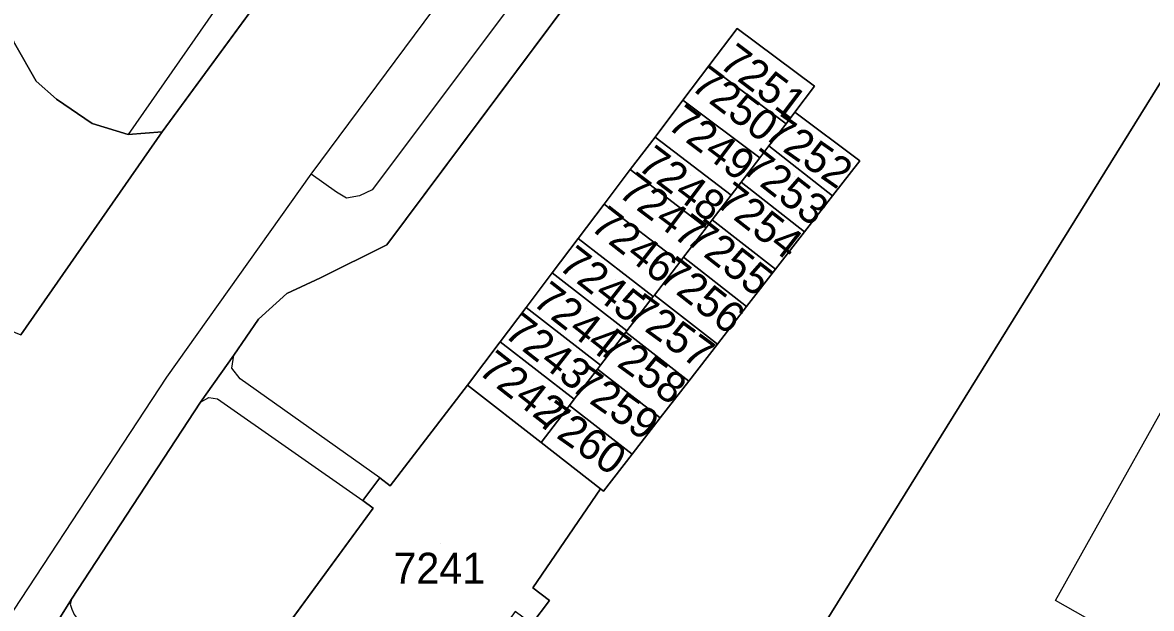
# Model space of a CAD drawing. Extents: x -266199 to -261993, y -1239047 to -1235108.
# Drawn here: x -263847.7 to -263774.6, y -1236627.4 to -1236589.5 of the extents above; entities that cross this region are included whole.
import ezdxf

# ---------------------------------------------------------------- set-up
doc = ezdxf.new("R2010")
doc.units = 0
for name, color, linetype in [('body_kn', 7, 'Continuous'), ('kladpar_druhypozemkov', 7, 'Continuous'), ('kladpar_hranice', 7, 'Continuous'), ('kladpar_parcelnecisla', 7, 'Continuous'), ('kladpar_plochy', 7, 'Continuous'), ('zappar_hrandruhpozemk', 7, 'Continuous')]:
    doc.layers.add(name, color=color, linetype=linetype)

msp = doc.modelspace()

# ---------------------------------------------------------------- linework, layer by layer
at = {"layer": 'body_kn'}
for p, q in [((-263801.47, -1236589.86), (-263801.47, -1236589.86)), ((-263803.31, -1236592.29), (-263803.31, -1236592.29)), ((-263803.31, -1236592.29), (-263803.31, -1236592.29)), ((-263846.87, -1236593.28), (-263846.87, -1236593.28)), ((-263796.47, -1236593.6), (-263796.47, -1236593.6)), ((-263845.54, -1236594.45), (-263845.54, -1236594.45)), ((-263804.98, -1236594.5), (-263804.98, -1236594.5)), ((-263804.98, -1236594.5), (-263804.98, -1236594.5)), ((-263797.73, -1236595.28), (-263797.73, -1236595.28)), ((-263797.73, -1236595.28), (-263797.73, -1236595.28)), ((-263843.24, -1236596.02), (-263843.24, -1236596.02)), ((-263798.31, -1236596.03), (-263798.31, -1236596.03)), ((-263840.91, -1236596.72), (-263840.91, -1236596.72)), ((-263838.71, -1236596.56), (-263838.71, -1236596.56)), ((-263806.79, -1236596.9), (-263806.79, -1236596.9)), ((-263806.79, -1236596.9), (-263806.79, -1236596.9)), ((-263799.42, -1236597.47), (-263799.42, -1236597.47)), ((-263800.01, -1236598.25), (-263800.01, -1236598.25)), ((-263793.54, -1236598.43), (-263793.54, -1236598.43)), ((-263829.05, -1236599.3), (-263829.05, -1236599.3)), ((-263829.05, -1236599.3), (-263829.05, -1236599.3)), ((-263808.39, -1236599), (-263808.39, -1236599)), ((-263808.39, -1236599), (-263808.39, -1236599)), ((-263801.22, -1236599.82), (-263801.22, -1236599.82)), ((-263827.42, -1236600.46), (-263827.42, -1236600.46)), ((-263825.93, -1236600.69), (-263825.93, -1236600.69)), ((-263825.11, -1236600.32), (-263825.11, -1236600.32)), ((-263801.86, -1236600.65), (-263801.86, -1236600.65)), ((-263795.29, -1236600.69), (-263795.29, -1236600.69)), ((-263795.29, -1236600.69), (-263795.29, -1236600.69)), ((-263826.77, -1236600.85), (-263826.77, -1236600.85)), ((-263810.08, -1236601.24), (-263810.08, -1236601.24)), ((-263810.08, -1236601.24), (-263810.08, -1236601.24)), ((-263803.08, -1236602.25), (-263803.08, -1236602.25)), ((-263803.47, -1236602.76), (-263803.47, -1236602.76)), ((-263811.77, -1236603.47), (-263811.77, -1236603.47)), ((-263811.77, -1236603.47), (-263811.77, -1236603.47)), ((-263797.11, -1236603.03), (-263797.11, -1236603.03)), ((-263797.11, -1236603.03), (-263797.11, -1236603.03)), ((-263824.16, -1236603.87), (-263824.16, -1236603.87)), ((-263805.19, -1236604.99), (-263805.19, -1236604.99)), ((-263804.95, -1236604.67), (-263804.95, -1236604.67)), ((-263813.45, -1236605.69), (-263813.45, -1236605.69)), ((-263813.45, -1236605.69), (-263813.45, -1236605.69)), ((-263798.98, -1236605.45), (-263798.98, -1236605.45)), ((-263798.98, -1236605.45), (-263798.98, -1236605.45)), ((-263828.45, -1236606.01), (-263828.45, -1236606.01)), ((-263830.63, -1236607.02), (-263830.63, -1236607.02)), ((-263806.9, -1236607.21), (-263806.9, -1236607.21)), ((-263806.83, -1236607.12), (-263806.83, -1236607.12)), ((-263815.13, -1236607.92), (-263815.13, -1236607.92)), ((-263815.13, -1236607.92), (-263815.13, -1236607.92)), ((-263800.86, -1236607.86), (-263800.86, -1236607.86)), ((-263800.86, -1236607.86), (-263800.86, -1236607.86)), ((-263832.46, -1236608.68), (-263832.46, -1236608.68)), ((-263808.68, -1236609.53), (-263808.68, -1236609.53)), ((-263808.61, -1236609.43), (-263808.61, -1236609.43)), ((-263816.82, -1236610.14), (-263816.82, -1236610.14)), ((-263816.82, -1236610.14), (-263816.82, -1236610.14)), ((-263802.75, -1236610.31), (-263802.75, -1236610.31)), ((-263802.75, -1236610.31), (-263802.75, -1236610.31)), ((-263834.06, -1236611.01), (-263834.06, -1236611.01)), ((-263810.31, -1236611.65), (-263810.31, -1236611.65)), ((-263838.39, -1236612.43), (-263838.39, -1236612.43)), ((-263834.19, -1236611.85), (-263834.19, -1236611.85)), ((-263810.51, -1236611.91), (-263810.51, -1236611.91)), ((-263833.65, -1236612.54), (-263833.65, -1236612.54)), ((-263818.93, -1236612.95), (-263818.93, -1236612.95)), ((-263804.61, -1236612.7), (-263804.61, -1236612.7)), ((-263804.61, -1236612.7), (-263804.61, -1236612.7)), ((-263835.68, -1236613.75), (-263835.68, -1236613.75)), ((-263835.12, -1236613.84), (-263835.12, -1236613.84)), ((-263812.02, -1236613.87), (-263812.02, -1236613.87)), ((-263836.23, -1236614.05), (-263836.23, -1236614.05)), ((-263836.23, -1236614.05), (-263836.23, -1236614.05)), ((-263812.33, -1236614.28), (-263812.33, -1236614.28)), ((-263806.45, -1236615.07), (-263806.45, -1236615.07)), ((-263806.45, -1236615.07), (-263806.45, -1236615.07)), ((-263814.17, -1236616.67), (-263814.17, -1236616.67)), ((-263808.28, -1236617.43), (-263808.28, -1236617.43)), ((-263808.28, -1236617.43), (-263808.28, -1236617.43)), ((-263824.6, -1236618.96), (-263824.6, -1236618.96)), ((-263824.6, -1236618.96), (-263824.6, -1236618.96)), ((-263823.94, -1236619.48), (-263823.94, -1236619.48)), ((-263810.33, -1236619.67), (-263810.33, -1236619.67)), ((-263825.7, -1236620.41), (-263825.7, -1236620.41)), ((-263810.13, -1236619.82), (-263810.13, -1236619.82)), ((-263825.03, -1236620.92), (-263825.03, -1236620.92)), ((-263814.71, -1236626.08), (-263814.71, -1236626.08)), ((-263844.66, -1236627.12), (-263844.66, -1236627.12)), ((-263844.57, -1236626.81), (-263844.57, -1236626.81)), ((-263844.57, -1236626.81), (-263844.57, -1236626.81)), ((-263813.63, -1236626.89), (-263813.63, -1236626.89)), ((-263780.86, -1236626.89), (-263780.86, -1236626.89))]:
    msp.add_line(p, q, dxfattribs=at)
at = {"layer": 'kladpar_druhypozemkov'}
for p, q in [((-263799.82, -1236592.02), (-263799.82, -1236592.02)), ((-263801.14, -1236594.55), (-263801.14, -1236594.55)), ((-263802.62, -1236596.96), (-263802.62, -1236596.96)), ((-263796.11, -1236597.04), (-263796.11, -1236597.04)), ((-263804.51, -1236599.38), (-263804.51, -1236599.38)), ((-263797.73, -1236599.43), (-263797.73, -1236599.43)), ((-263805.94, -1236601.51), (-263805.94, -1236601.51)), ((-263799.69, -1236601.68), (-263799.69, -1236601.68)), ((-263807.83, -1236603.73), (-263807.83, -1236603.73)), ((-263801.44, -1236604.28), (-263801.44, -1236604.28)), ((-263809.36, -1236606.14), (-263809.36, -1236606.14)), ((-263803.41, -1236606.53), (-263803.41, -1236606.53)), ((-263811.25, -1236608.18), (-263811.25, -1236608.18)), ((-263805.37, -1236608.92), (-263805.37, -1236608.92)), ((-263813.04, -1236610.11), (-263813.04, -1236610.11)), ((-263807.19, -1236611.31), (-263807.19, -1236611.31)), ((-263814.63, -1236612.81), (-263814.63, -1236612.81)), ((-263809.09, -1236613.77), (-263809.09, -1236613.77)), ((-263811.05, -1236616.09), (-263811.05, -1236616.09)), ((-263820.7, -1236623.2), (-263820.7, -1236623.2))]:
    msp.add_line(p, q, dxfattribs=at)
at = {"layer": 'kladpar_hranice'}
for points in [[(-263820.36, -1236571.56), (-263838.71, -1236596.56), (-263840.91, -1236596.72), (-263843.24, -1236596.02), (-263845.54, -1236594.45), (-263846.87, -1236593.28), (-263848.26, -1236590.81), (-263853.21, -1236577.46), (-263854.52, -1236572.69), (-263855.12, -1236566.65), (-263854.99, -1236560.53), (-263854.85, -1236557.44), (-263854.69, -1236556.63), (-263854.05, -1236553.46), (-263852.32, -1236548.7), (-263850.62, -1236544.68), (-263842.81, -1236532.32), (-263821.9, -1236499.63), (-263816.27, -1236490.31), (-263801.28, -1236456.18)], [(-263891.8, -1236662.79), (-263884.21, -1236662.21), (-263883.76, -1236662.18), (-263855.91, -1236618.77), (-263857.79, -1236605.66), (-263849.82, -1236608.89), (-263847.85, -1236609.69), (-263838.71, -1236596.56), (-263820.36, -1236571.56), (-263803.78, -1236549.4), (-263802.64, -1236547.8), (-263805.88, -1236545.91), (-263808.37, -1236543.71), (-263797.61, -1236529.86), (-263796.45, -1236528.4), (-263787.26, -1236516.13), (-263784.71, -1236512.7), (-263774.42, -1236499.1), (-263773.29, -1236497.25), (-263762.99, -1236483.76), (-263761.86, -1236482.12), (-263751.19, -1236467.97), (-263749.99, -1236466.25), (-263745.24, -1236459.93)], [(-263720.79, -1236469.94), (-263745.77, -1236505), (-263747.3, -1236506.7), (-263748.32, -1236509.1), (-263748.67, -1236514.33), (-263749.06, -1236516.87), (-263748.96, -1236518.94), (-263749.01, -1236521.49), (-263748.66, -1236531.7), (-263748.51, -1236534.24), (-263746.36, -1236538.05), (-263743.31, -1236543.79), (-263751.82, -1236557.5), (-263820.05, -1236667.43)], [(-263846.37, -1236629.67), (-263844.57, -1236626.81), (-263836.23, -1236614.05), (-263834.06, -1236611.01), (-263832.46, -1236608.68), (-263830.63, -1236607.02), (-263828.45, -1236606.01), (-263824.16, -1236603.87), (-263798.03, -1236568.9), (-263797.02, -1236567.47), (-263776.09, -1236539.64), (-263756.31, -1236512.75), (-263751.17, -1236506.09), (-263724.51, -1236470.36)], [(-263724.51, -1236470.36), (-263751.17, -1236506.09), (-263756.31, -1236512.75), (-263776.09, -1236539.64), (-263797.02, -1236567.47), (-263798.03, -1236568.9), (-263824.16, -1236603.87), (-263828.45, -1236606.01), (-263830.63, -1236607.02), (-263832.46, -1236608.68), (-263834.06, -1236611.01), (-263836.23, -1236614.05), (-263844.57, -1236626.81), (-263846.37, -1236629.67)], [(-263674.85, -1236633.55), (-263818.23, -1236668.04), (-263820.05, -1236667.43), (-263751.82, -1236557.5), (-263743.31, -1236543.79)], [(-263814.77, -1236628.41), (-263813.63, -1236626.89), (-263814.71, -1236626.08), (-263810.33, -1236619.67), (-263810.13, -1236619.82), (-263808.28, -1236617.43), (-263806.45, -1236615.07), (-263804.61, -1236612.7), (-263802.75, -1236610.31), (-263800.86, -1236607.86), (-263798.98, -1236605.45), (-263797.11, -1236603.03), (-263795.29, -1236600.69), (-263793.54, -1236598.43), (-263797.73, -1236595.28), (-263796.47, -1236593.6), (-263801.47, -1236589.86), (-263803.31, -1236592.29), (-263804.98, -1236594.5), (-263806.79, -1236596.9), (-263808.39, -1236599), (-263810.08, -1236601.24), (-263811.77, -1236603.47), (-263813.45, -1236605.69), (-263815.13, -1236607.92), (-263816.82, -1236610.14), (-263818.93, -1236612.95), (-263823.94, -1236619.48), (-263824.6, -1236618.96), (-263825.7, -1236620.41), (-263825.03, -1236620.92), (-263831.13, -1236629.23)], [(-263803.31, -1236592.29), (-263801.47, -1236589.86), (-263796.47, -1236593.6), (-263797.73, -1236595.28), (-263798.31, -1236596.03), (-263803.31, -1236592.29)], [(-263848.26, -1236590.81), (-263846.87, -1236593.28), (-263845.54, -1236594.45), (-263843.24, -1236596.02), (-263840.91, -1236596.72), (-263838.71, -1236596.56), (-263847.85, -1236609.69)], [(-263804.98, -1236594.5), (-263803.31, -1236592.29), (-263798.31, -1236596.03), (-263799.42, -1236597.47), (-263800.01, -1236598.25), (-263804.98, -1236594.5)], [(-263806.79, -1236596.9), (-263804.98, -1236594.5), (-263800.01, -1236598.25), (-263801.22, -1236599.82), (-263801.86, -1236600.65), (-263806.79, -1236596.9)], [(-263797.73, -1236595.28), (-263793.54, -1236598.43), (-263795.29, -1236600.69), (-263799.42, -1236597.47), (-263798.31, -1236596.03), (-263797.73, -1236595.28)], [(-263808.39, -1236599), (-263806.79, -1236596.9), (-263801.86, -1236600.65), (-263803.08, -1236602.25), (-263803.47, -1236602.76), (-263808.39, -1236599)], [(-263795.29, -1236600.69), (-263797.11, -1236603.03), (-263801.22, -1236599.82), (-263800.01, -1236598.25), (-263799.42, -1236597.47), (-263795.29, -1236600.69)], [(-263810.08, -1236601.24), (-263808.39, -1236599), (-263803.47, -1236602.76), (-263804.95, -1236604.67), (-263805.19, -1236604.99), (-263810.08, -1236601.24)], [(-263797.11, -1236603.03), (-263798.98, -1236605.45), (-263803.08, -1236602.25), (-263801.86, -1236600.65), (-263801.22, -1236599.82), (-263797.11, -1236603.03)], [(-263811.77, -1236603.47), (-263810.08, -1236601.24), (-263805.19, -1236604.99), (-263806.83, -1236607.12), (-263806.9, -1236607.21), (-263811.77, -1236603.47)], [(-263798.98, -1236605.45), (-263800.86, -1236607.86), (-263804.95, -1236604.67), (-263803.47, -1236602.76), (-263803.08, -1236602.25), (-263798.98, -1236605.45)], [(-263813.45, -1236605.69), (-263811.77, -1236603.47), (-263806.9, -1236607.21), (-263808.61, -1236609.43), (-263813.45, -1236605.69)], [(-263800.86, -1236607.86), (-263802.75, -1236610.31), (-263806.83, -1236607.12), (-263805.19, -1236604.99), (-263804.95, -1236604.67), (-263800.86, -1236607.86)], [(-263815.13, -1236607.92), (-263813.45, -1236605.69), (-263808.61, -1236609.43), (-263808.68, -1236609.53), (-263810.31, -1236611.65), (-263815.13, -1236607.92)], [(-263802.75, -1236610.31), (-263804.61, -1236612.7), (-263808.68, -1236609.53), (-263808.61, -1236609.43), (-263806.9, -1236607.21), (-263806.83, -1236607.12), (-263802.75, -1236610.31)], [(-263816.82, -1236610.14), (-263815.13, -1236607.92), (-263810.31, -1236611.65), (-263810.51, -1236611.91), (-263812.02, -1236613.87), (-263816.82, -1236610.14)], [(-263804.61, -1236612.7), (-263806.45, -1236615.07), (-263810.51, -1236611.91), (-263810.31, -1236611.65), (-263808.68, -1236609.53), (-263804.61, -1236612.7)], [(-263816.82, -1236610.14), (-263812.02, -1236613.87), (-263812.33, -1236614.28), (-263814.17, -1236616.67), (-263818.93, -1236612.95), (-263816.82, -1236610.14)], [(-263806.45, -1236615.07), (-263808.28, -1236617.43), (-263812.33, -1236614.28), (-263812.02, -1236613.87), (-263810.51, -1236611.91), (-263806.45, -1236615.07)], [(-263831.13, -1236629.23), (-263825.03, -1236620.92), (-263825.7, -1236620.41), (-263824.6, -1236618.96), (-263823.94, -1236619.48), (-263818.93, -1236612.95), (-263814.17, -1236616.67), (-263810.33, -1236619.67), (-263814.71, -1236626.08), (-263813.63, -1236626.89), (-263814.77, -1236628.41), (-263815.85, -1236627.6), (-263821.83, -1236635.9)], [(-263808.28, -1236617.43), (-263810.13, -1236619.82), (-263810.33, -1236619.67), (-263814.17, -1236616.67), (-263812.33, -1236614.28), (-263808.28, -1236617.43)]]:
    msp.add_lwpolyline(points, dxfattribs=at)
at = {"layer": 'kladpar_plochy'}
for p, q in [((-263751.82, -1236557.5), (-263820.05, -1236667.43)), ((-263824.16, -1236603.87), (-263798.03, -1236568.9)), ((-263820.36, -1236571.56), (-263838.71, -1236596.56)), ((-263801.47, -1236589.86), (-263803.31, -1236592.29)), ((-263796.47, -1236593.6), (-263801.47, -1236589.86)), ((-263846.87, -1236593.28), (-263848.26, -1236590.81)), ((-263803.31, -1236592.29), (-263804.98, -1236594.5)), ((-263845.54, -1236594.45), (-263846.87, -1236593.28)), ((-263797.73, -1236595.28), (-263796.47, -1236593.6)), ((-263843.24, -1236596.02), (-263845.54, -1236594.45)), ((-263804.98, -1236594.5), (-263806.79, -1236596.9)), ((-263793.54, -1236598.43), (-263797.73, -1236595.28)), ((-263840.91, -1236596.72), (-263843.24, -1236596.02)), ((-263838.71, -1236596.56), (-263840.91, -1236596.72)), ((-263806.79, -1236596.9), (-263808.39, -1236599)), ((-263795.29, -1236600.69), (-263793.54, -1236598.43)), ((-263808.39, -1236599), (-263810.08, -1236601.24)), ((-263797.11, -1236603.03), (-263795.29, -1236600.69)), ((-263810.08, -1236601.24), (-263811.77, -1236603.47)), ((-263811.77, -1236603.47), (-263813.45, -1236605.69)), ((-263798.98, -1236605.45), (-263797.11, -1236603.03)), ((-263828.45, -1236606.01), (-263824.16, -1236603.87)), ((-263813.45, -1236605.69), (-263815.13, -1236607.92)), ((-263800.86, -1236607.86), (-263798.98, -1236605.45)), ((-263830.63, -1236607.02), (-263828.45, -1236606.01)), ((-263832.46, -1236608.68), (-263830.63, -1236607.02)), ((-263815.13, -1236607.92), (-263816.82, -1236610.14)), ((-263802.75, -1236610.31), (-263800.86, -1236607.86)), ((-263834.06, -1236611.01), (-263832.46, -1236608.68)), ((-263816.82, -1236610.14), (-263818.93, -1236612.95)), ((-263804.61, -1236612.7), (-263802.75, -1236610.31)), ((-263836.23, -1236614.05), (-263834.06, -1236611.01)), ((-263818.93, -1236612.95), (-263823.94, -1236619.48)), ((-263806.45, -1236615.07), (-263804.61, -1236612.7)), ((-263844.57, -1236626.81), (-263836.23, -1236614.05)), ((-263808.28, -1236617.43), (-263806.45, -1236615.07)), ((-263810.13, -1236619.82), (-263808.28, -1236617.43)), ((-263824.6, -1236618.96), (-263825.7, -1236620.41)), ((-263823.94, -1236619.48), (-263824.6, -1236618.96)), ((-263814.71, -1236626.08), (-263810.33, -1236619.67)), ((-263810.33, -1236619.67), (-263810.13, -1236619.82)), ((-263825.7, -1236620.41), (-263825.03, -1236620.92)), ((-263825.03, -1236620.92), (-263831.13, -1236629.23)), ((-263813.63, -1236626.89), (-263814.71, -1236626.08)), ((-263846.37, -1236629.67), (-263844.57, -1236626.81)), ((-263814.77, -1236628.41), (-263813.63, -1236626.89))]:
    msp.add_line(p, q, dxfattribs=at)
for points in [[(-263883.76, -1236662.18), (-263855.91, -1236618.77), (-263857.79, -1236605.66), (-263849.82, -1236608.89), (-263847.85, -1236609.69), (-263838.71, -1236596.56), (-263820.36, -1236571.56), (-263803.78, -1236549.4), (-263802.64, -1236547.8), (-263805.88, -1236545.91), (-263808.37, -1236543.71), (-263797.61, -1236529.86), (-263796.45, -1236528.4), (-263787.26, -1236516.13), (-263784.71, -1236512.7), (-263774.42, -1236499.1), (-263773.29, -1236497.25), (-263762.99, -1236483.76), (-263761.86, -1236482.12), (-263751.19, -1236467.97), (-263749.99, -1236466.25), (-263745.24, -1236459.93)], [(-263674.85, -1236633.55), (-263818.23, -1236668.04), (-263820.05, -1236667.43), (-263751.82, -1236557.5), (-263743.31, -1236543.79), (-263746.36, -1236538.05), (-263748.51, -1236534.24), (-263748.66, -1236531.7), (-263749.01, -1236521.49), (-263748.96, -1236518.94), (-263749.06, -1236516.87), (-263748.67, -1236514.33), (-263748.32, -1236509.1), (-263747.3, -1236506.7), (-263745.77, -1236505), (-263720.79, -1236469.94)], [(-263724.51, -1236470.36), (-263751.17, -1236506.09), (-263756.31, -1236512.75), (-263776.09, -1236539.64), (-263797.02, -1236567.47), (-263798.03, -1236568.9), (-263824.16, -1236603.87), (-263828.45, -1236606.01), (-263830.63, -1236607.02), (-263832.46, -1236608.68), (-263834.06, -1236611.01), (-263836.23, -1236614.05), (-263844.57, -1236626.81), (-263846.37, -1236629.67)], [(-263848.26, -1236590.81), (-263846.87, -1236593.28), (-263845.54, -1236594.45), (-263843.24, -1236596.02), (-263840.91, -1236596.72), (-263838.71, -1236596.56), (-263847.85, -1236609.69)]]:
    msp.add_lwpolyline(points, dxfattribs=at)
for points in [[(-263803.31, -1236592.29), (-263801.47, -1236589.86), (-263796.47, -1236593.6), (-263797.73, -1236595.28), (-263798.31, -1236596.03)], [(-263804.98, -1236594.5), (-263803.31, -1236592.29), (-263798.31, -1236596.03), (-263799.42, -1236597.47), (-263800.01, -1236598.25)], [(-263806.79, -1236596.9), (-263804.98, -1236594.5), (-263800.01, -1236598.25), (-263801.22, -1236599.82), (-263801.86, -1236600.65)], [(-263797.73, -1236595.28), (-263793.54, -1236598.43), (-263795.29, -1236600.69), (-263799.42, -1236597.47), (-263798.31, -1236596.03)], [(-263808.39, -1236599), (-263806.79, -1236596.9), (-263801.86, -1236600.65), (-263803.08, -1236602.25), (-263803.47, -1236602.76)], [(-263795.29, -1236600.69), (-263797.11, -1236603.03), (-263801.22, -1236599.82), (-263800.01, -1236598.25), (-263799.42, -1236597.47)], [(-263810.08, -1236601.24), (-263808.39, -1236599), (-263803.47, -1236602.76), (-263804.95, -1236604.67), (-263805.19, -1236604.99)], [(-263797.11, -1236603.03), (-263798.98, -1236605.45), (-263803.08, -1236602.25), (-263801.86, -1236600.65), (-263801.22, -1236599.82)], [(-263811.77, -1236603.47), (-263810.08, -1236601.24), (-263805.19, -1236604.99), (-263806.83, -1236607.12), (-263806.9, -1236607.21)], [(-263798.98, -1236605.45), (-263800.86, -1236607.86), (-263804.95, -1236604.67), (-263803.47, -1236602.76), (-263803.08, -1236602.25)], [(-263813.45, -1236605.69), (-263811.77, -1236603.47), (-263806.9, -1236607.21), (-263808.61, -1236609.43)], [(-263800.86, -1236607.86), (-263802.75, -1236610.31), (-263806.83, -1236607.12), (-263805.19, -1236604.99), (-263804.95, -1236604.67)], [(-263815.13, -1236607.92), (-263813.45, -1236605.69), (-263808.61, -1236609.43), (-263808.68, -1236609.53), (-263810.31, -1236611.65)], [(-263802.75, -1236610.31), (-263804.61, -1236612.7), (-263808.68, -1236609.53), (-263808.61, -1236609.43), (-263806.9, -1236607.21), (-263806.83, -1236607.12)], [(-263816.82, -1236610.14), (-263815.13, -1236607.92), (-263810.31, -1236611.65), (-263810.51, -1236611.91), (-263812.02, -1236613.87)], [(-263804.61, -1236612.7), (-263806.45, -1236615.07), (-263810.51, -1236611.91), (-263810.31, -1236611.65), (-263808.68, -1236609.53)], [(-263816.82, -1236610.14), (-263812.02, -1236613.87), (-263812.33, -1236614.28), (-263814.17, -1236616.67), (-263818.93, -1236612.95)], [(-263806.45, -1236615.07), (-263808.28, -1236617.43), (-263812.33, -1236614.28), (-263812.02, -1236613.87), (-263810.51, -1236611.91)], [(-263831.13, -1236629.23), (-263825.03, -1236620.92), (-263825.7, -1236620.41), (-263824.6, -1236618.96), (-263823.94, -1236619.48), (-263818.93, -1236612.95), (-263814.17, -1236616.67), (-263810.33, -1236619.67), (-263814.71, -1236626.08), (-263813.63, -1236626.89), (-263814.77, -1236628.41), (-263815.85, -1236627.6), (-263821.83, -1236635.9)], [(-263808.28, -1236617.43), (-263810.13, -1236619.82), (-263810.33, -1236619.67), (-263814.17, -1236616.67), (-263812.33, -1236614.28)]]:
    msp.add_lwpolyline(points, close=True, dxfattribs=at)
at = {"layer": 'zappar_hrandruhpozemk'}
for p, q in [((-263829.05, -1236599.3), (-263761.7, -1236508.59)), ((-263778.16, -1236537.69), (-263825.11, -1236600.32)), ((-263824.6, -1236618.96), (-263833.65, -1236612.54)), ((-263835.12, -1236613.84), (-263825.7, -1236620.41))]:
    msp.add_line(p, q, dxfattribs=at)
for points in [[(-263825.08, -1236573.79), (-263826.64, -1236576.93), (-263834.75, -1236587.89), (-263840.91, -1236596.72)], [(-263772.79, -1236631.46), (-263780.86, -1236626.89), (-263770.53, -1236608.42), (-263772.97, -1236607.08), (-263765.42, -1236593.6), (-263763.18, -1236594.94)], [(-263852.08, -1236633.24), (-263838.39, -1236612.43), (-263829.05, -1236599.3)], [(-263825.11, -1236600.32), (-263825.93, -1236600.69), (-263826.77, -1236600.85), (-263827.42, -1236600.46), (-263829.05, -1236599.3)], [(-263833.65, -1236612.54), (-263834.19, -1236611.85), (-263834.06, -1236611.01)], [(-263836.23, -1236614.05), (-263835.68, -1236613.75), (-263835.12, -1236613.84)], [(-263844.57, -1236626.81), (-263844.66, -1236627.12), (-263844.54, -1236627.45), (-263844.4, -1236627.8), (-263844.08, -1236628.23)]]:
    msp.add_lwpolyline(points, dxfattribs=at)

# ---------------------------------------------------------------- texts
at = {"layer": 'kladpar_parcelnecisla'}
for s, rotation, p in [('7251', 323, (-263802.734, -1236592.297)), ('7250', 323, (-263804.576, -1236593.731)), ('7249', 323, (-263806.087, -1236596.253)), ('7252', 325, (-263799.82, -1236596.911)), ('7248', 323, (-263808.016, -1236598.899)), ('7253', 322, (-263801.272, -1236599.072)), ('7247', 323, (-263809.269, -1236600.642)), ('7254', 322, (-263802.971, -1236601.245)), ('7246', 322, (-263811.077, -1236602.809)), ('7255', 322, (-263804.904, -1236603.641)), ('7245', 322, (-263813.141, -1236605.355)), ('7256', 322, (-263806.691, -1236606.075)), ('7244', 322, (-263814.817, -1236607.679)), ('7257', 324, (-263808.742, -1236608.523)), ('7243', 322, (-263816.658, -1236609.736)), ('7258', 324, (-263810.539, -1236610.802)), ('7242', 322, (-263818.336, -1236612.136)), ('7259', 325, (-263812.339, -1236613.211)), ('7260', 325, (-263814.469, -1236615.455))]:
    msp.add_text(s, height=2, rotation=rotation, dxfattribs=at).set_placement(p)
msp.add_text('7241', height=2, dxfattribs=at).set_placement((-263823.73, -1236625.8))

doc.saveas('drawing.dxf')
